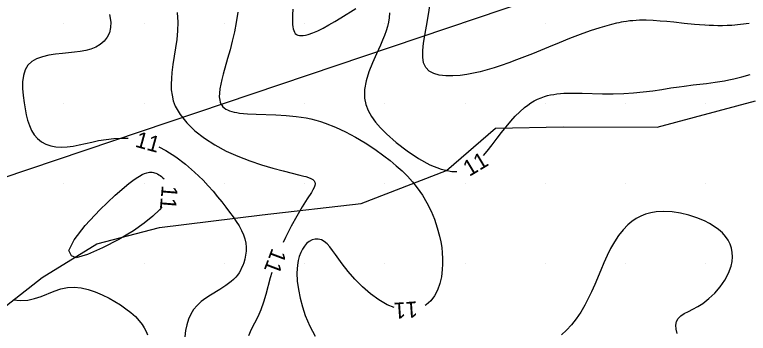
# Model space of a CAD drawing. Extents: x 2602990 to 2605851, y 618069 to 619180.
# Drawn here: x 2603323.9 to 2603415.3, y 618321.3 to 618361.1 of the extents above; entities that cross this region are included whole.
import ezdxf

# ---------------------------------------------------------------- set-up
doc = ezdxf.new("R2010")
doc.units = 0
for name, color, linetype in [('DTM Contours Minor', 7, 'Continuous'), ('DTM Contours Minor Text', 7, 'Continuous'), ('Exist DTM QL2 LIDAR Elevation Point', 7, 'Continuous'), ('Exist Roads EOP', 7, 'Continuous'), ('PH Exist DTM Obscure Area', 7, 'Continuous')]:
    doc.layers.add(name, color=color, linetype=linetype)

msp = doc.modelspace()

# ---------------------------------------------------------------- linework, layer by layer
at = {"layer": 'DTM Contours Minor'}
for points in [[(2603415.398, 618359.967), (2603414.304, 618359.81), (2603413.246, 618359.719), (2603412.652, 618359.69), (2603412.072, 618359.675), (2603411.506, 618359.674), (2603410.95, 618359.684), (2603410.403, 618359.705), (2603409.863, 618359.735), (2603409.217, 618359.781), (2603408.576, 618359.835), (2603407.298, 618359.963), (2603406.012, 618360.1), (2603405.159, 618360.186), (2603404.299, 618360.262), (2603403.439, 618360.32), (2603402.582, 618360.352), (2603401.733, 618360.35), (2603400.896, 618360.307), (2603400.511, 618360.27), (2603400.128, 618360.223), (2603399.744, 618360.164), (2603399.455, 618360.113), (2603399.163, 618360.056), (2603398.868, 618359.992), (2603398.264, 618359.845), (2603397.953, 618359.762), (2603396.807, 618359.423), (2603395.592, 618359.019), (2603394.324, 618358.563), (2603393.023, 618358.068), (2603391.708, 618357.547), (2603390.395, 618357.015), (2603388.388, 618356.189), (2603387.401, 618355.79), (2603386.422, 618355.405), (2603385.451, 618355.04), (2603384.485, 618354.7), (2603383.609, 618354.415), (2603382.74, 618354.159), (2603381.88, 618353.935), (2603381.032, 618353.745), (2603380.2, 618353.594), (2603379.385, 618353.486), (2603378.46, 618353.418), (2603377.587, 618353.425), (2603376.791, 618353.521), (2603376.095, 618353.717), (2603375.523, 618354.026), (2603375.1, 618354.461), (2603374.833, 618355.055), (2603374.719, 618355.776), (2603374.727, 618356.602), (2603374.824, 618357.51), (2603374.978, 618358.477), (2603375.306, 618360.338), (2603375.735, 618362.941)], [(2603358.555, 618361.732), (2603358.511, 618361.024), (2603358.498, 618360.699), (2603358.492, 618360.395), (2603358.494, 618360.111), (2603358.506, 618359.848), (2603358.532, 618359.558), (2603358.577, 618359.299), (2603358.641, 618359.073), (2603358.729, 618358.88), (2603358.843, 618358.721), (2603358.986, 618358.598), (2603359.155, 618358.512), (2603359.355, 618358.461), (2603359.583, 618358.444), (2603359.84, 618358.459), (2603360.125, 618358.506), (2603360.437, 618358.585), (2603361.008, 618358.781), (2603361.64, 618359.051), (2603362.321, 618359.384), (2603363.038, 618359.77), (2603363.781, 618360.198), (2603364.536, 618360.657), (2603366.391, 618361.834)], [(2603335.674, 618361.085), (2603335.849, 618360.133), (2603335.832, 618359.444), (2603335.683, 618358.811), (2603335.413, 618358.241), (2603335.031, 618357.742), (2603334.548, 618357.32), (2603333.974, 618356.984), (2603333.384, 618356.755), (2603332.74, 618356.587), (2603332.053, 618356.466), (2603331.334, 618356.376), (2603329.852, 618356.233), (2603328.971, 618356.132), (2603328.122, 618355.996), (2603327.327, 618355.807), (2603326.611, 618355.548), (2603326, 618355.203), (2603325.516, 618354.752), (2603325.167, 618354.164), (2603324.957, 618353.469), (2603324.864, 618352.688), (2603324.863, 618351.846), (2603324.931, 618350.966), (2603325.045, 618350.07), (2603325.162, 618349.319), (2603325.304, 618348.586), (2603325.481, 618347.884), (2603325.702, 618347.224), (2603325.976, 618346.619), (2603326.312, 618346.081), (2603326.732, 618345.61), (2603327.221, 618345.223), (2603327.77, 618344.922), (2603328.374, 618344.706), (2603329.023, 618344.575), (2603329.711, 618344.53), (2603330.418, 618344.567), (2603331.153, 618344.668), (2603331.914, 618344.816), (2603333.507, 618345.175), (2603334.335, 618345.35), (2603335.266, 618345.511), (2603336.216, 618345.623), (2603337.181, 618345.672), (2603338, 618345.647)], [(2603344.123, 618361.315), (2603344.192, 618360.111), (2603344.163, 618359.033), (2603344.065, 618357.961), (2603343.922, 618356.9), (2603343.598, 618354.829), (2603343.465, 618353.829), (2603343.399, 618353.101), (2603343.372, 618352.389), (2603343.396, 618351.69), (2603343.484, 618351.003), (2603343.645, 618350.327), (2603343.893, 618349.66), (2603344.492, 618348.599), (2603345.315, 618347.571), (2603346.331, 618346.59), (2603347.51, 618345.669), (2603348.82, 618344.82), (2603350.23, 618344.058), (2603351.688, 618343.4), (2603353.171, 618342.831), (2603354.636, 618342.343), (2603356.042, 618341.928), (2603357.346, 618341.58), (2603359.401, 618341.068), (2603359.909, 618340.933), (2603360.136, 618340.866), (2603360.489, 618340.747), (2603360.783, 618340.623), (2603361.016, 618340.488), (2603361.185, 618340.339), (2603361.288, 618340.17), (2603361.322, 618339.978), (2603361.289, 618339.759), (2603361.192, 618339.509), (2603361.041, 618339.222), (2603360.843, 618338.895), (2603360.332, 618338.104), (2603359.717, 618337.116), (2603359.036, 618335.957), (2603358.328, 618334.669), (2603357.629, 618333.291), (2603357.329, 618332.633)], [(2603351.672, 618361.372), (2603351.479, 618360.061), (2603351.254, 618358.901), (2603350.992, 618357.765), (2603350.707, 618356.662), (2603350.415, 618355.602), (2603349.868, 618353.649), (2603349.698, 618352.993), (2603349.555, 618352.378), (2603349.449, 618351.809), (2603349.386, 618351.286), (2603349.376, 618350.813), (2603349.425, 618350.392), (2603349.488, 618350.16), (2603349.577, 618349.948), (2603349.691, 618349.756), (2603349.832, 618349.583), (2603350, 618349.429), (2603350.195, 618349.292), (2603350.413, 618349.174), (2603350.658, 618349.071), (2603350.929, 618348.982), (2603351.225, 618348.907), (2603351.546, 618348.845), (2603351.893, 618348.793), (2603352.87, 618348.702), (2603353.972, 618348.651), (2603356.416, 618348.574), (2603357.692, 618348.503), (2603358.962, 618348.378), (2603359.576, 618348.29), (2603360.183, 618348.183), (2603360.785, 618348.055), (2603361.382, 618347.905), (2603361.978, 618347.733), (2603362.574, 618347.537), (2603363.838, 618347.045), (2603365.1, 618346.458), (2603366.348, 618345.791), (2603367.57, 618345.06), (2603368.753, 618344.279), (2603369.885, 618343.465), (2603370.675, 618342.855), (2603371.429, 618342.23), (2603372.145, 618341.585), (2603372.82, 618340.915), (2603373.453, 618340.216), (2603374.04, 618339.483), (2603374.681, 618338.557), (2603375.252, 618337.585), (2603375.753, 618336.577), (2603376.183, 618335.545), (2603376.54, 618334.497), (2603376.823, 618333.446), (2603376.971, 618332.742), (2603377.083, 618332.042), (2603377.16, 618331.346), (2603377.199, 618330.656), (2603377.2, 618329.972), (2603377.161, 618329.296), (2603377.042, 618328.39), (2603376.842, 618327.522), (2603376.558, 618326.714), (2603376.184, 618325.988), (2603375.716, 618325.365), (2603375.149, 618324.869), (2603375.043, 618324.813)], [(2603370.583, 618361.299), (2603370.541, 618360.646), (2603370.453, 618360.134), (2603370.32, 618359.597), (2603370.149, 618359.037), (2603369.942, 618358.457), (2603369.707, 618357.859), (2603369.447, 618357.245), (2603368.962, 618356.158), (2603368.472, 618355.044), (2603368.026, 618353.921), (2603367.676, 618352.803), (2603367.473, 618351.706), (2603367.468, 618350.647), (2603367.623, 618349.867), (2603367.913, 618349.113), (2603368.326, 618348.376), (2603368.85, 618347.652), (2603369.475, 618346.935), (2603370.187, 618346.216), (2603371.415, 618345.122), (2603372.766, 618344.072), (2603374.188, 618343.127), (2603375.625, 618342.347), (2603377.024, 618341.793), (2603378.331, 618341.523), (2603378.615, 618341.507), (2603378.892, 618341.51), (2603378.967, 618341.516)], [(2603382.306, 618343.511), (2603382.751, 618344.029), (2603383.377, 618344.834), (2603383.995, 618345.657), (2603384.553, 618346.385), (2603385.115, 618347.09), (2603385.681, 618347.76), (2603386.252, 618348.388), (2603386.828, 618348.963), (2603387.41, 618349.475), (2603387.807, 618349.783), (2603388.21, 618350.058), (2603388.619, 618350.302), (2603389.039, 618350.516), (2603389.47, 618350.701), (2603389.916, 618350.857), (2603390.281, 618350.961), (2603390.657, 618351.049), (2603391.046, 618351.122), (2603391.45, 618351.179), (2603391.87, 618351.224), (2603392.308, 618351.255), (2603393.406, 618351.285), (2603394.588, 618351.271), (2603397.127, 618351.2), (2603398.443, 618351.186), (2603399.763, 618351.215), (2603400.997, 618351.297), (2603402.208, 618351.423), (2603403.391, 618351.578), (2603404.536, 618351.747), (2603405.638, 618351.917), (2603406.687, 618352.072), (2603407.285, 618352.153), (2603408.432, 618352.292), (2603410.078, 618352.48), (2603410.629, 618352.548), (2603411.182, 618352.622), (2603411.739, 618352.705), (2603412.305, 618352.8), (2603412.88, 618352.911), (2603413.469, 618353.039), (2603414.472, 618353.296), (2603415.506, 618353.613)], [(2603341.828, 618344.596), (2603342.715, 618344.137), (2603343.966, 618343.329), (2603345.166, 618342.413), (2603346.298, 618341.427), (2603347.346, 618340.407), (2603347.994, 618339.721), (2603348.6, 618339.04), (2603349.166, 618338.367), (2603349.697, 618337.706), (2603350.195, 618337.06), (2603350.663, 618336.433), (2603351.092, 618335.843), (2603351.487, 618335.271), (2603351.841, 618334.714), (2603352.145, 618334.167), (2603352.391, 618333.627), (2603352.571, 618333.092), (2603352.677, 618332.579), (2603352.721, 618332.07), (2603352.71, 618331.567), (2603352.651, 618331.074), (2603352.55, 618330.593), (2603352.414, 618330.127), (2603352.295, 618329.8), (2603352.16, 618329.483), (2603352.006, 618329.177), (2603351.832, 618328.882), (2603351.636, 618328.598), (2603351.416, 618328.327), (2603351.15, 618328.047), (2603350.856, 618327.779), (2603350.536, 618327.522), (2603350.195, 618327.273), (2603349.833, 618327.029), (2603349.453, 618326.79), (2603348.275, 618326.077), (2603347.687, 618325.695), (2603347.127, 618325.28), (2603346.616, 618324.82), (2603346.173, 618324.303), (2603345.82, 618323.73), (2603345.543, 618323.096), (2603345.333, 618322.41), (2603345.182, 618321.677), (2603345.08, 618320.906)], [(2603330.971, 618330.971), (2603330.607, 618331.65), (2603331.279, 618333.005), (2603332.674, 618334.778), (2603334.483, 618336.708), (2603336.395, 618338.536), (2603338.098, 618340), (2603338.592, 618340.382), (2603339.029, 618340.694), (2603339.417, 618340.941), (2603339.761, 618341.13), (2603340.07, 618341.267), (2603340.349, 618341.357), (2603340.525, 618341.395), (2603340.692, 618341.416), (2603340.852, 618341.421), (2603341.005, 618341.411), (2603341.154, 618341.388), (2603341.298, 618341.353), (2603341.485, 618341.288), (2603341.667, 618341.206), (2603341.845, 618341.106), (2603342.017, 618340.991), (2603342.184, 618340.862), (2603342.347, 618340.72), (2603342.487, 618340.579)], [(2603342.196, 618337.044), (2603341.938, 618336.743), (2603341.108, 618335.957), (2603340, 618335.059), (2603338.688, 618334.127), (2603336.85, 618333.038), (2603334.821, 618331.985), (2603332.94, 618331.161), (2603331.545, 618330.759), (2603330.971, 618330.971)], [(2603406.422, 618321.33), (2603406.286, 618321.861), (2603406.26, 618322.352), (2603406.348, 618322.795), (2603406.556, 618323.182), (2603406.883, 618323.509), (2603407.311, 618323.797), (2603407.821, 618324.072), (2603408.389, 618324.358), (2603408.994, 618324.681), (2603409.615, 618325.064), (2603410.381, 618325.652), (2603411.11, 618326.348), (2603411.778, 618327.128), (2603412.357, 618327.966), (2603412.821, 618328.839), (2603413.143, 618329.722), (2603413.266, 618330.295), (2603413.317, 618330.858), (2603413.296, 618331.408), (2603413.201, 618331.939), (2603413.034, 618332.449), (2603412.795, 618332.934), (2603412.464, 618333.414), (2603412.059, 618333.861), (2603411.587, 618334.277), (2603411.053, 618334.662), (2603410.464, 618335.016), (2603409.828, 618335.339), (2603408.884, 618335.733), (2603407.884, 618336.059), (2603406.853, 618336.305), (2603405.812, 618336.46), (2603404.785, 618336.514), (2603403.796, 618336.456), (2603403.132, 618336.342), (2603402.5, 618336.167), (2603401.898, 618335.932), (2603401.329, 618335.637), (2603400.793, 618335.284), (2603400.29, 618334.872), (2603399.681, 618334.247), (2603399.124, 618333.537), (2603398.612, 618332.755), (2603398.14, 618331.916), (2603397.699, 618331.033), (2603397.284, 618330.12), (2603396.899, 618329.219), (2603396.147, 618327.408), (2603395.761, 618326.519), (2603395.357, 618325.654), (2603394.925, 618324.822), (2603394.413, 618323.96), (2603393.861, 618323.154), (2603393.273, 618322.409), (2603392.653, 618321.731), (2603392.005, 618321.123)], [(2603371.178, 618324.55), (2603370.31, 618324.892), (2603369.239, 618325.493), (2603368.198, 618326.251), (2603367.205, 618327.122), (2603366.277, 618328.063), (2603365.433, 618329.032), (2603364.689, 618329.985), (2603364.256, 618330.59), (2603363.863, 618331.156), (2603363.499, 618331.671), (2603363.152, 618332.124), (2603362.81, 618332.502), (2603362.46, 618332.792), (2603362.089, 618332.987), (2603361.707, 618333.081), (2603361.322, 618333.079), (2603360.944, 618332.982), (2603360.581, 618332.794), (2603360.242, 618332.519), (2603359.97, 618332.207), (2603359.726, 618331.833), (2603359.514, 618331.404), (2603359.337, 618330.922), (2603359.2, 618330.394), (2603359.105, 618329.823), (2603359.046, 618328.867), (2603359.088, 618327.845), (2603359.222, 618326.78), (2603359.44, 618325.697), (2603359.734, 618324.62), (2603360.093, 618323.573), (2603360.37, 618322.891), (2603360.668, 618322.231), (2603360.986, 618321.589), (2603361.319, 618320.96)], [(2603355.916, 618328.896), (2603355.721, 618328.231), (2603355.156, 618326.163), (2603354.864, 618325.195), (2603354.537, 618324.278), (2603354.158, 618323.407), (2603353.362, 618321.791), (2603353.016, 618321.018)], [(2603323.681, 618325.525), (2603324.593, 618325.425), (2603325.503, 618325.476), (2603326.342, 618325.661), (2603327.165, 618325.941), (2603328.795, 618326.593), (2603329.616, 618326.868), (2603330.45, 618327.044), (2603331.301, 618327.085), (2603332.165, 618326.998), (2603333.037, 618326.8), (2603333.91, 618326.509), (2603334.777, 618326.142), (2603335.632, 618325.717), (2603336.367, 618325.307), (2603337.076, 618324.869), (2603337.746, 618324.405), (2603338.365, 618323.918), (2603338.923, 618323.411), (2603339.408, 618322.887), (2603339.743, 618322.446), (2603340.022, 618322.004), (2603340.244, 618321.568), (2603340.409, 618321.146)]]:
    msp.add_lwpolyline(points, dxfattribs=at)
at = {"layer": 'Exist DTM QL2 LIDAR Elevation Point'}
for p, q in [((2603330, 618360), (2603330, 618360)), ((2603340, 618360), (2603340, 618360)), ((2603350, 618360), (2603350, 618360)), ((2603360, 618360), (2603360, 618360)), ((2603370, 618360), (2603370, 618360)), ((2603380, 618360), (2603380, 618360)), ((2603390, 618360), (2603390, 618360)), ((2603400, 618360), (2603400, 618360)), ((2603410, 618360), (2603410, 618360)), ((2603330, 618350), (2603330, 618350)), ((2603340, 618350), (2603340, 618350)), ((2603350, 618350), (2603350, 618350)), ((2603360, 618350), (2603360, 618350)), ((2603370, 618350), (2603370, 618350)), ((2603380, 618350), (2603380, 618350)), ((2603390, 618350), (2603390, 618350)), ((2603400, 618350), (2603400, 618350)), ((2603410, 618350), (2603410, 618350)), ((2603330, 618340), (2603330, 618340)), ((2603340, 618340), (2603340, 618340)), ((2603350, 618340), (2603350, 618340)), ((2603360, 618340), (2603360, 618340)), ((2603370, 618340), (2603370, 618340)), ((2603380, 618340), (2603380, 618340)), ((2603390, 618340), (2603390, 618340)), ((2603400, 618340), (2603400, 618340)), ((2603410, 618340), (2603410, 618340)), ((2603330, 618330), (2603330, 618330)), ((2603340, 618330), (2603340, 618330)), ((2603350, 618330), (2603350, 618330)), ((2603360, 618330), (2603360, 618330)), ((2603370, 618330), (2603370, 618330)), ((2603380, 618330), (2603380, 618330)), ((2603390, 618330), (2603390, 618330)), ((2603400, 618330), (2603400, 618330)), ((2603410, 618330), (2603410, 618330))]:
    msp.add_line(p, q, dxfattribs=at)
at = {"layer": 'Exist Roads EOP'}
msp.add_spline([(2604034.633, 618668.486), (2603984.89, 618650.123), (2603936.767, 618631.654), (2603888.195, 618613.335), (2603837.766, 618594.258), (2603782.918, 618573.705), (2603731.939, 618554.39), (2603671.126, 618532.171), (2603621.822, 618514.106), (2603561.545, 618491.877), (2603506.421, 618471.293), (2603452.163, 618451.33), (2603398.364, 618431.316), (2603341.431, 618410.355), (2603281.65, 618388.199), (2603223.033, 618366.475), (2603185.717, 618352.612)], degree=3, dxfattribs=at)
at = {"layer": 'PH Exist DTM Obscure Area'}
for points in [[(2603434.389, 618378.195), (2603391.714, 618364.121), (2603301.286, 618333.579), (2603234.869, 618315.243)], [(2603312.045, 618319.824), (2603320.119, 618322.664), (2603327.286, 618328.272), (2603334.1, 618332.5), (2603341.94, 618334.535), (2603354.73, 618336.086), (2603367.059, 618337.523), (2603377.672, 618341.618), (2603383.801, 618346.886), (2603392.208, 618347.076), (2603403.954, 618347.019), (2603416.176, 618350.3)]]:
    msp.add_lwpolyline(points, dxfattribs=at)

# ---------------------------------------------------------------- texts
at = {"layer": 'DTM Contours Minor Text'}
for rotation, p in [(344.64876, (2603338.779, 618344.615)), (30.8584, (2603380.518, 618340.821)), (265.29076, (2603342.22, 618339.813)), (249.28687, (2603355.957, 618332.043)), (183.89795, (2603374.037, 618325.328))]:
    msp.add_text('11', height=2, rotation=rotation, dxfattribs=at).set_placement(p)

doc.saveas('drawing.dxf')
